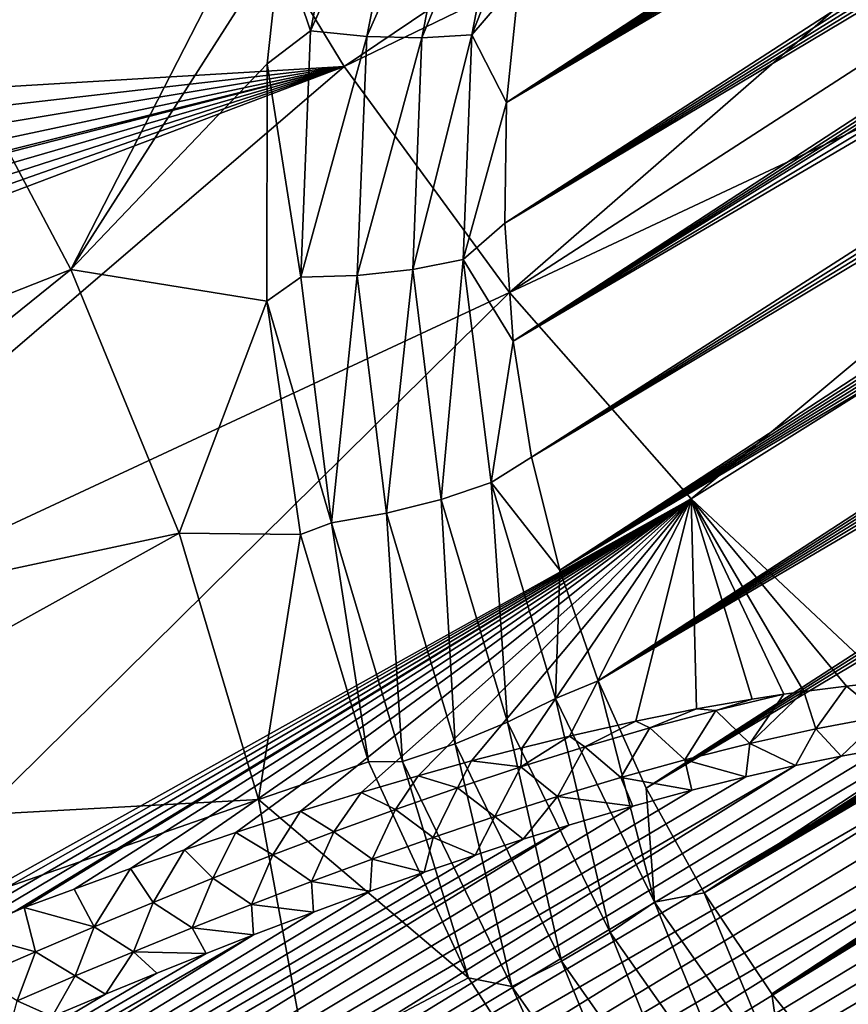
# Model space of a CAD drawing. Header units: metres. Extents: x -80 to 80, y -455 to 95.
# Tile 484 of 656: x -53.46 to -45.75, y -35.63 to -26.47. Entities that reach past the tile are written whole.
import ezdxf

# ---------------------------------------------------------------- set-up
doc = ezdxf.new("R2010")
doc.units = ezdxf.units.M
doc.layers.add('solid_501010_K', color=7, linetype='CONTINUOUS')

msp = doc.modelspace()

# ---------------------------------------------------------------- linework, layer by layer
at = {"layer": 'solid_501010_K'}
for points in [[(-48.949032, -28.364775, 78.028831), (-29.5541, -16.098574, 57.942493), (-29.921412, -16.068876, 58.407269)], [(-48.930916, -27.243357, 78.347618), (-48.949032, -28.364775, 78.028831), (-29.921412, -16.068876, 58.407269)], [(-48.949032, -28.364775, 78.028831), (-29.220577, -16.14155, 57.521023), (-29.5541, -16.098574, 57.942493)], [(-48.930916, -27.243357, 78.347618), (-30.32526, -16.054485, 58.918766), (-30.616766, -16.05477, 59.288067)], [(-48.930916, -27.243357, 78.347618), (-29.921412, -16.068876, 58.407269), (-30.32526, -16.054485, 58.918766)], [(-48.930916, -27.243357, 78.347618), (-30.616766, -16.05477, 59.288067), (-30.927334, -16.063902, 59.68148)], [(-48.930916, -27.243357, 78.347618), (-30.927334, -16.063902, 59.68148), (-31.258345, -16.08288, 60.100601)], [(-48.930916, -27.243357, 78.347618), (-31.258345, -16.08288, 60.100601), (-31.610762, -16.112492, 60.54657)], [(-48.930916, -27.243357, 78.347618), (-31.610762, -16.112492, 60.54657), (-31.986629, -16.154219, 61.021626)], [(-48.949032, -28.364775, 78.028831), (-28.918125, -16.195822, 57.139477), (-29.220577, -16.14155, 57.521023)], [(-48.949032, -28.364775, 78.028831), (-28.64362, -16.259291, 56.794033), (-28.918125, -16.195822, 57.139477)], [(-48.813461, -26.10111, 78.669632), (-48.930916, -27.243357, 78.347618), (-31.986629, -16.154219, 61.021626)], [(-48.949032, -28.364775, 78.028831), (-48.871006, -29.46427, 77.714439), (-28.64362, -16.259291, 56.794033)], [(-48.871006, -29.46427, 77.714439), (-28.394819, -16.330421, 56.481827), (-28.64362, -16.259291, 56.794033)], [(-48.871006, -29.46427, 77.714439), (-28.169794, -16.407887, 56.200321), (-28.394819, -16.330421, 56.481827)], [(-48.871006, -29.46427, 77.714439), (-27.966499, -16.490326, 55.946907), (-28.169794, -16.407887, 56.200321)], [(-48.871006, -29.46427, 77.714439), (-27.6166, -16.665314, 55.513489), (-27.966499, -16.490326, 55.946907)], [(-48.871006, -29.46427, 77.714439), (-27.331125, -16.848883, 55.16325), (-27.6166, -16.665314, 55.513489)], [(-48.871006, -29.46427, 77.714439), (-48.699234, -30.540741, 77.405327), (-27.331125, -16.848883, 55.16325)], [(-48.699234, -30.540741, 77.405327), (-27.096361, -17.036997, 54.878574), (-27.331125, -16.848883, 55.16325)], [(-48.699234, -30.540741, 77.405327), (-26.902632, -17.22752, 54.646851), (-27.096361, -17.036997, 54.878574)], [(-76.905464, -30.540434, 48.29414), (-53.469852, -17.227682, 27.226788), (-53.275261, -17.419928, 27.07169)], [(-48.699234, -30.540741, 77.405327), (-26.741442, -17.419765, 54.457222), (-26.902632, -17.22752, 54.646851)], [(-76.905464, -30.540434, 48.29414), (-53.275261, -17.419928, 27.07169), (-53.116257, -17.613646, 26.942335)], [(-48.699234, -30.540741, 77.405327), (-48.435307, -31.593052, 77.102165), (-26.741442, -17.419765, 54.457222)], [(-48.435307, -31.593052, 77.102165), (-26.607111, -17.61348, 54.302353), (-26.741442, -17.419765, 54.457222)], [(-76.905464, -30.540434, 48.29414), (-53.116257, -17.613646, 26.942335), (-52.986485, -17.809933, 26.834017)], [(-48.435307, -31.593052, 77.102165), (-26.494736, -17.809761, 54.176048), (-26.607111, -17.61348, 54.302353)], [(-76.905464, -30.540434, 48.29414), (-52.986485, -17.809933, 26.834017), (-52.881504, -18.009745, 26.743391)], [(-48.435307, -31.593052, 77.102165), (-26.400824, -18.009575, 54.073959), (-26.494736, -17.809761, 54.176048)], [(-76.905464, -30.540434, 48.29414), (-52.881504, -18.009745, 26.743391), (-52.798317, -18.215231, 26.668177)], [(-48.435307, -31.593052, 77.102165), (-26.323006, -18.215048, 53.993172), (-26.400824, -18.009575, 54.073959)], [(-76.594124, -31.592724, 48.039955), (-76.905464, -30.540434, 48.29414), (-52.798317, -18.215231, 26.668177)], [(-76.594124, -31.592724, 48.039955), (-52.798317, -18.215231, 26.668177), (-52.734684, -18.42893, 26.606522)], [(-48.435307, -31.593052, 77.102165), (-26.259365, -18.428741, 53.931507), (-26.323006, -18.215048, 53.993172)], [(-76.594124, -31.592724, 48.039955), (-52.734684, -18.42893, 26.606522), (-52.689846, -18.653444, 26.557686)], [(-48.435307, -31.593052, 77.102165), (-48.080029, -32.619976, 76.805405), (-26.259365, -18.428741, 53.931507)], [(-48.080029, -32.619976, 76.805405), (-26.209122, -18.65325, 53.88821), (-26.259365, -18.428741, 53.931507)], [(-76.594124, -31.592724, 48.039955), (-52.689846, -18.653444, 26.557686), (-52.66412, -18.892626, 26.521664)], [(-48.080029, -32.619976, 76.805405), (-26.172295, -18.892408, 53.863621), (-26.209122, -18.65325, 53.88821)], [(-76.594124, -31.592724, 48.039955), (-52.66412, -18.892626, 26.521664), (-52.65863, -19.150618, 26.498922)], [(-48.080029, -32.619976, 76.805405), (-26.14938, -19.150389, 53.858837), (-26.172295, -18.892408, 53.863621)], [(-76.594124, -31.592724, 48.039955), (-52.65863, -19.150618, 26.498922), (-52.676182, -19.43202, 26.491211)], [(-48.080029, -32.619976, 76.805405), (-26.14221, -19.431772, 53.876598), (-26.14938, -19.150389, 53.858837)], [(-76.286285, -32.619682, 47.694241), (-76.594124, -31.592724, 48.039955), (-52.676182, -19.43202, 26.491211)], [(-76.286285, -32.619682, 47.694241), (-52.676182, -19.43202, 26.491211), (-52.720905, -19.743151, 26.501093)], [(-48.080029, -32.619976, 76.805405), (-26.153484, -19.742874, 53.920963), (-26.14221, -19.431772, 53.876598)], [(-76.286285, -32.619682, 47.694241), (-52.720905, -19.743151, 26.501093), (-52.798508, -20.090328, 26.532265)], [(-48.080029, -32.619976, 76.805405), (-47.633419, -33.620033, 76.515373), (-26.153484, -19.742874, 53.920963)], [(-47.633419, -33.620033, 76.515373), (-26.187073, -20.090025, 53.997517), (-26.153484, -19.742874, 53.920963)], [(-76.286285, -32.619682, 47.694241), (-52.798508, -20.090328, 26.532265), (-52.917583, -20.482729, 26.590427)], [(-47.633419, -33.620033, 76.515373), (-26.248938, -20.482382, 54.114655), (-26.187073, -20.090025, 53.997517)], [(-75.982277, -33.619808, 47.257008), (-76.286285, -32.619682, 47.694241), (-52.917583, -20.482729, 26.590427)], [(-75.982277, -33.619808, 47.257008), (-52.917583, -20.482729, 26.590427), (-53.08881, -20.929976, 26.682692)], [(-47.633419, -33.620033, 76.515373), (-26.346533, -20.929592, 54.282841), (-26.248938, -20.482382, 54.114655)], [(-75.982277, -33.619808, 47.257008), (-53.08881, -20.929976, 26.682692), (-53.327621, -21.444857, 26.819685)], [(-47.633419, -33.620033, 76.515373), (-47.094772, -34.591331, 76.232277), (-26.346533, -20.929592, 54.282841)], [(-47.094772, -34.591331, 76.232277), (-26.490961, -21.444439, 54.517162), (-26.346533, -20.929592, 54.282841)], [(-75.982277, -33.619808, 47.257008), (-53.327621, -21.444857, 26.819685), (-53.477509, -21.731205, 26.908468)], [(-50.442303, -26.909235, 26.377529), (-51.804665, -24.664816, 26.308847), (-42.337933, -21.449982, 22.671116)], [(-50.442303, -26.909235, 26.377529), (-42.337933, -21.449982, 22.671116), (-41.542633, -22.602701, 22.805059)], [(-47.094772, -34.591331, 76.232277), (-26.584419, -21.730782, 54.664154), (-26.490961, -21.444439, 54.517162)], [(-47.094772, -34.591331, 76.232277), (-26.694729, -22.038486, 54.834503), (-26.584419, -21.730782, 54.664154)], [(-47.094772, -34.591331, 76.232277), (-26.823933, -22.368921, 55.03083), (-26.694729, -22.038486, 54.834503)], [(-47.094772, -34.591331, 76.232277), (-26.973974, -22.723368, 55.255672), (-26.823933, -22.368921, 55.03083)], [(-48.902805, -29.010332, 26.714434), (-50.442303, -26.909235, 26.377529), (-41.542633, -22.602701, 22.805059)], [(-48.902805, -29.010332, 26.714434), (-41.542633, -22.602701, 22.805059), (-40.690247, -23.698736, 23.031693)], [(-47.094772, -34.591331, 76.232277), (-46.462757, -35.531425, 75.956253), (-26.973974, -22.723368, 55.255672)], [(-46.462757, -35.531425, 75.956253), (-27.147112, -23.1033, 55.511921), (-26.973974, -22.723368, 55.255672)], [(-46.462757, -35.531425, 75.956253), (-27.346504, -23.510704, 55.803432), (-27.147112, -23.1033, 55.511921)], [(-46.462757, -35.531425, 75.956253), (-27.574976, -23.947222, 56.133678), (-27.346504, -23.510704, 55.803432)], [(-48.902805, -29.010332, 26.714434), (-40.690247, -23.698736, 23.031693), (-39.787273, -24.729744, 23.349291)], [(-46.462757, -35.531425, 75.956253), (-27.835381, -24.414501, 56.506195), (-27.574976, -23.947222, 56.133678)], [(-50.310566, -24.336235, 79.950798), (-51.033138, -25.746979, 79.402679), (-50.755222, -26.578415, 79.260017)], [(-50.310566, -24.336235, 79.950798), (-50.755222, -26.578415, 79.260017), (-49.797768, -24.45343, 79.922829)], [(-46.462757, -35.531425, 75.956253), (-45.73539, -36.437351, 75.687302), (-27.835381, -24.414501, 56.506195)], [(-50.755222, -26.578415, 79.260017), (-50.231213, -26.631548, 79.268433), (-49.797768, -24.45343, 79.922829)], [(-49.797768, -24.45343, 79.922829), (-50.231213, -26.631548, 79.268433), (-49.300896, -24.526997, 79.76413)], [(-50.231213, -26.631548, 79.268433), (-49.719288, -26.643593, 79.144882), (-49.300896, -24.526997, 79.76413)], [(-49.300896, -24.526997, 79.76413), (-49.719288, -26.643593, 79.144882), (-48.85442, -24.551826, 79.485703)], [(-50.815517, -24.563845, 79.761986), (-54.239479, -26.42882, 77.820824), (-52.983917, -28.797121, 77.70546)], [(-51.033138, -25.746979, 79.402679), (-50.815517, -24.563845, 79.761986), (-52.983917, -28.797121, 77.70546)], [(-49.719288, -26.643593, 79.144882), (-49.254955, -26.613712, 78.897942), (-48.85442, -24.551826, 79.485703)], [(-48.85442, -24.551826, 79.485703), (-49.254955, -26.613712, 78.897942), (-48.59272, -24.939373, 78.993332)], [(-56.410282, -27.26626, 28.69751), (-51.804665, -24.664816, 26.308847), (-50.442303, -26.909235, 26.377529)], [(-56.410282, -27.26626, 28.69751), (-56.003971, -26.802624, 28.42749), (-51.804665, -24.664816, 26.308847)], [(-56.003971, -26.802624, 28.42749), (-55.633423, -26.363436, 28.183237), (-51.804665, -24.664816, 26.308847)], [(-47.213814, -30.93038, 27.313509), (-48.902805, -29.010332, 26.714434), (-39.787273, -24.729744, 23.349291)], [(-47.213814, -30.93038, 27.313509), (-39.787273, -24.729744, 23.349291), (-38.84058, -25.68787, 23.755436)], [(-49.254955, -26.613712, 78.897942), (-48.813461, -26.10111, 78.669632), (-48.59272, -24.939373, 78.993332)], [(-45.399815, -32.631409, 28.161366), (-47.213814, -30.93038, 27.313509), (-38.84058, -25.68787, 23.755436)], [(-51.157494, -26.8841, 79.058426), (-51.033138, -25.746979, 79.402679), (-52.983917, -28.797121, 77.70546)], [(-50.755222, -26.578415, 79.260017), (-51.033138, -25.746979, 79.402679), (-51.157494, -26.8841, 79.058426)], [(-49.254955, -26.613712, 78.897942), (-48.930916, -27.243357, 78.347618), (-48.813461, -26.10111, 78.669632)], [(-52.983917, -28.797121, 77.70546), (-54.239479, -26.42882, 77.820824), (-58.148174, -30.833115, 74.196281)], [(-50.755222, -26.578415, 79.260017), (-51.157494, -26.8841, 79.058426), (-50.845421, -28.86797, 78.563347)], [(-50.755222, -26.578415, 79.260017), (-50.845421, -28.86797, 78.563347), (-50.231213, -26.631548, 79.268433)], [(-50.845421, -28.86797, 78.563347), (-50.320549, -28.851181, 78.604622), (-50.231213, -26.631548, 79.268433)], [(-50.231213, -26.631548, 79.268433), (-50.320549, -28.851181, 78.604622), (-49.719288, -26.643593, 79.144882)], [(-49.804817, -28.795284, 78.5131), (-49.334011, -28.704155, 78.295128), (-49.254955, -26.613712, 78.897942)], [(-49.719288, -26.643593, 79.144882), (-49.804817, -28.795284, 78.5131), (-49.254955, -26.613712, 78.897942)], [(-49.254955, -26.613712, 78.897942), (-49.334011, -28.704155, 78.295128), (-48.930916, -27.243357, 78.347618)], [(-50.320549, -28.851181, 78.604622), (-49.804817, -28.795284, 78.5131), (-49.719288, -26.643593, 79.144882)], [(-59.428249, -30.308506, 30.767962), (-59.010853, -29.920187, 30.475153), (-50.442303, -26.909235, 26.377529)], [(-57.632824, -33.074905, 31.019794), (-59.428249, -30.308506, 30.767962), (-50.442303, -26.909235, 26.377529)], [(-59.010853, -29.920187, 30.475153), (-58.611271, -29.540707, 30.196861), (-50.442303, -26.909235, 26.377529)], [(-58.611271, -29.540707, 30.196861), (-58.229874, -29.169767, 29.93281), (-50.442303, -26.909235, 26.377529)], [(-58.229874, -29.169767, 29.93281), (-57.866302, -28.808187, 29.682713), (-50.442303, -26.909235, 26.377529)], [(-57.866302, -28.808187, 29.682713), (-57.802319, -28.743784, 29.638885), (-50.442303, -26.909235, 26.377529)], [(-57.802319, -28.743784, 29.638885), (-57.46711, -28.401863, 29.41007), (-50.442303, -26.909235, 26.377529)], [(-57.632824, -33.074905, 31.019794), (-50.442303, -26.909235, 26.377529), (-48.902805, -29.010332, 26.714434)], [(-57.46711, -28.401863, 29.41007), (-57.092003, -28.008846, 29.155447), (-50.442303, -26.909235, 26.377529)], [(-57.092003, -28.008846, 29.155447), (-56.739433, -27.630175, 28.917929), (-50.442303, -26.909235, 26.377529)], [(-56.739433, -27.630175, 28.917929), (-56.410282, -27.26626, 28.69751), (-50.442303, -26.909235, 26.377529)], [(-51.160408, -29.091248, 78.396133), (-51.157494, -26.8841, 79.058426), (-52.983917, -28.797121, 77.70546)], [(-50.845421, -28.86797, 78.563347), (-51.157494, -26.8841, 79.058426), (-51.160408, -29.091248, 78.396133)], [(-49.334011, -28.704155, 78.295128), (-48.949032, -28.364775, 78.028831), (-48.930916, -27.243357, 78.347618)], [(-49.334011, -28.704155, 78.295128), (-48.871006, -29.46427, 77.714439), (-48.949032, -28.364775, 78.028831)], [(-49.804817, -28.795284, 78.5131), (-49.539875, -30.934219, 77.888763), (-49.334011, -28.704155, 78.295128)], [(-49.539875, -30.934219, 77.888763), (-49.075378, -30.778177, 77.695442), (-49.334011, -28.704155, 78.295128)], [(-49.334011, -28.704155, 78.295128), (-49.075378, -30.778177, 77.695442), (-48.871006, -29.46427, 77.714439)], [(-52.983917, -28.797121, 77.70546), (-58.148174, -30.833115, 74.196281), (-57.492264, -32.427719, 73.92305)], [(-51.975857, -31.247849, 77.285538), (-52.983917, -28.797121, 77.70546), (-57.492264, -32.427719, 73.92305)], [(-51.160408, -29.091248, 78.396133), (-52.983917, -28.797121, 77.70546), (-51.975857, -31.247849, 77.285538)], [(-50.320549, -28.851181, 78.604622), (-50.046902, -31.061714, 77.95314), (-49.804817, -28.795284, 78.5131)], [(-50.046902, -31.061714, 77.95314), (-49.539875, -30.934219, 77.888763), (-49.804817, -28.795284, 78.5131)], [(-50.845421, -28.86797, 78.563347), (-51.160408, -29.091248, 78.396133), (-50.561291, -31.151821, 77.884117)], [(-50.845421, -28.86797, 78.563347), (-50.561291, -31.151821, 77.884117), (-50.320549, -28.851181, 78.604622)], [(-50.561291, -31.151821, 77.884117), (-50.046902, -31.061714, 77.95314), (-50.320549, -28.851181, 78.604622)], [(-55.562462, -35.584923, 31.614096), (-57.632824, -33.074905, 31.019794), (-48.902805, -29.010332, 26.714434)], [(-55.562462, -35.584923, 31.614096), (-48.902805, -29.010332, 26.714434), (-47.213814, -30.93038, 27.313509)], [(-50.847191, -31.26008, 77.756447), (-51.160408, -29.091248, 78.396133), (-51.975857, -31.247849, 77.285538)], [(-50.561291, -31.151821, 77.884117), (-51.160408, -29.091248, 78.396133), (-50.847191, -31.26008, 77.756447)], [(-49.075378, -30.778177, 77.695442), (-48.699234, -30.540741, 77.405327), (-48.871006, -29.46427, 77.714439)], [(-49.075378, -30.778177, 77.695442), (-48.435307, -31.593052, 77.102165), (-48.699234, -30.540741, 77.405327)], [(-49.539875, -30.934219, 77.888763), (-48.922646, -33.006916, 77.290726), (-49.075378, -30.778177, 77.695442)], [(-49.075378, -30.778177, 77.695442), (-48.477489, -32.785923, 77.11615), (-48.435307, -31.593052, 77.102165)], [(-48.922646, -33.006916, 77.290726), (-48.477489, -32.785923, 77.11615), (-49.075378, -30.778177, 77.695442)], [(-55.023354, -35.362144, 31.347692), (-55.562462, -35.584923, 31.614096), (-47.213814, -30.93038, 27.313509)], [(-54.500149, -35.150581, 31.09614), (-55.023354, -35.362144, 31.347692), (-47.213814, -30.93038, 27.313509)], [(-53.992634, -34.950703, 30.859282), (-54.500149, -35.150581, 31.09614), (-47.213814, -30.93038, 27.313509)], [(-53.501541, -34.762054, 30.636681), (-53.992634, -34.950703, 30.859282), (-47.213814, -30.93038, 27.313509)], [(-53.416706, -34.729897, 30.59886), (-53.501541, -34.762054, 30.636681), (-47.213814, -30.93038, 27.313509)], [(-52.954273, -34.557289, 30.396261), (-53.416706, -34.729897, 30.59886), (-47.213814, -30.93038, 27.313509)], [(-52.429722, -34.367695, 30.174171), (-52.954273, -34.557289, 30.396261), (-47.213814, -30.93038, 27.313509)], [(-51.928314, -34.191734, 29.969095), (-52.429722, -34.367695, 30.174171), (-47.213814, -30.93038, 27.313509)], [(-51.450691, -34.030117, 29.781075), (-51.928314, -34.191734, 29.969095), (-47.213814, -30.93038, 27.313509)], [(-50.848064, -33.834278, 29.554008), (-51.450691, -34.030117, 29.781075), (-47.213814, -30.93038, 27.313509)], [(-50.283821, -33.659962, 29.352356), (-50.848064, -33.834278, 29.554008), (-47.213814, -30.93038, 27.313509)], [(-49.753677, -33.504295, 29.172789), (-50.283821, -33.659962, 29.352356), (-47.213814, -30.93038, 27.313509)], [(-50.046902, -31.061714, 77.95314), (-49.408295, -33.206203, 77.334389), (-49.539875, -30.934219, 77.888763)], [(-49.256115, -33.366474, 29.013823), (-49.753677, -33.504295, 29.172789), (-47.213814, -30.93038, 27.313509)], [(-49.408295, -33.206203, 77.334389), (-48.922646, -33.006916, 77.290726), (-49.539875, -30.934219, 77.888763)], [(-48.787201, -33.243614, 28.872463), (-49.256115, -33.366474, 29.013823), (-47.213814, -30.93038, 27.313509)], [(-48.346184, -33.135567, 28.747938), (-48.787201, -33.243614, 28.872463), (-47.213814, -30.93038, 27.313509)], [(-47.730545, -32.996773, 28.588026), (-48.346184, -33.135567, 28.747938), (-47.213814, -30.93038, 27.313509)], [(-47.165627, -32.883217, 28.456896), (-47.730545, -32.996773, 28.588026), (-47.213814, -30.93038, 27.313509)], [(-45.770473, -32.669563, 28.207205), (-47.213814, -30.93038, 27.313509), (-45.399815, -32.631409, 28.161366)], [(-46.64632, -32.791775, 28.350801), (-47.165627, -32.883217, 28.456896), (-47.213814, -30.93038, 27.313509)], [(-46.351933, -32.74614, 28.297443), (-46.64632, -32.791775, 28.350801), (-47.213814, -30.93038, 27.313509)], [(-46.168041, -32.719765, 28.266567), (-46.351933, -32.74614, 28.297443), (-47.213814, -30.93038, 27.313509)], [(-45.770473, -32.669563, 28.207205), (-46.168041, -32.719765, 28.266567), (-47.213814, -30.93038, 27.313509)], [(-50.561291, -31.151821, 77.884117), (-49.900749, -33.369965, 77.24411), (-50.046902, -31.061714, 77.95314)], [(-49.900749, -33.369965, 77.24411), (-49.408295, -33.206203, 77.334389), (-50.046902, -31.061714, 77.95314)], [(-50.561291, -31.151821, 77.884117), (-50.847191, -31.26008, 77.756447), (-50.217121, -33.3759, 77.145973)], [(-50.561291, -31.151821, 77.884117), (-50.217121, -33.3759, 77.145973), (-49.900749, -33.369965, 77.24411)], [(-51.975857, -31.247849, 77.285538), (-57.492264, -32.427719, 73.92305), (-57.012043, -34.040337, 73.457756)], [(-51.237812, -33.726257, 76.570442), (-51.975857, -31.247849, 77.285538), (-57.012043, -34.040337, 73.457756)], [(-50.847191, -31.26008, 77.756447), (-51.975857, -31.247849, 77.285538), (-51.237812, -33.726257, 76.570442)], [(-50.217121, -33.3759, 77.145973), (-50.847191, -31.26008, 77.756447), (-51.237812, -33.726257, 76.570442)], [(-48.477489, -32.785923, 77.11615), (-48.080029, -32.619976, 76.805405), (-48.435307, -31.593052, 77.102165)], [(-48.477489, -32.785923, 77.11615), (-47.555023, -34.678127, 76.571449), (-48.080029, -32.619976, 76.805405)], [(-47.555023, -34.678127, 76.571449), (-47.633419, -33.620033, 76.515373), (-48.080029, -32.619976, 76.805405)], [(-46.054638, -33.066799, 28.548908), (-46.168041, -32.719765, 28.266567), (-45.770473, -32.669563, 28.207205)], [(-45.430012, -32.949505, 28.424561), (-46.054638, -33.066799, 28.548908), (-45.770473, -32.669563, 28.207205)], [(-45.430012, -32.949505, 28.424561), (-45.770473, -32.669563, 28.207205), (-45.399815, -32.631409, 28.161366)], [(-46.984486, -32.895985, 28.448494), (-46.64632, -32.791775, 28.350801), (-46.351933, -32.74614, 28.297443)], [(-46.668922, -33.203495, 28.695415), (-46.984486, -32.895985, 28.448494), (-46.351933, -32.74614, 28.297443)], [(-46.668922, -33.203495, 28.695415), (-46.351933, -32.74614, 28.297443), (-46.168041, -32.719765, 28.266567)], [(-46.054638, -33.066799, 28.548908), (-46.668922, -33.203495, 28.695415), (-46.168041, -32.719765, 28.266567)], [(-48.922646, -33.006916, 77.290726), (-47.968929, -34.960335, 76.734291), (-48.477489, -32.785923, 77.11615)], [(-47.968929, -34.960335, 76.734291), (-47.555023, -34.678127, 76.571449), (-48.477489, -32.785923, 77.11615)], [(-46.984486, -32.895985, 28.448494), (-47.165627, -32.883217, 28.456896), (-46.64632, -32.791775, 28.350801)], [(-47.599865, -33.05957, 28.616104), (-47.730545, -32.996773, 28.588026), (-47.165627, -32.883217, 28.456896)], [(-47.599865, -33.05957, 28.616104), (-47.165627, -32.883217, 28.456896), (-46.984486, -32.895985, 28.448494)], [(-47.273754, -33.356033, 28.860361), (-47.599865, -33.05957, 28.616104), (-46.984486, -32.895985, 28.448494)], [(-46.668922, -33.203495, 28.695415), (-47.273754, -33.356033, 28.860361), (-46.984486, -32.895985, 28.448494)], [(-45.430012, -32.949505, 28.424561), (-45.818066, -33.321236, 28.890873), (-46.054638, -33.066799, 28.548908)], [(-45.430012, -32.949505, 28.424561), (-45.427174, -33.251324, 28.809904), (-45.818066, -33.321236, 28.890873)], [(-49.408295, -33.206203, 77.334389), (-48.421597, -35.228001, 76.764709), (-48.922646, -33.006916, 77.290726)], [(-48.421597, -35.228001, 76.764709), (-47.968929, -34.960335, 76.734291), (-48.922646, -33.006916, 77.290726)], [(-48.204613, -33.235115, 28.798437), (-48.346184, -33.135567, 28.747938), (-47.730545, -32.996773, 28.588026)], [(-48.204613, -33.235115, 28.798437), (-47.730545, -32.996773, 28.588026), (-47.599865, -33.05957, 28.616104)], [(-67.063141, -46.354252, 48.614143), (-44.740086, -33.154278, 28.696333), (-44.162918, -33.103046, 28.634157)], [(-66.325684, -46.79882, 49.370514), (-67.063141, -46.354252, 48.614143), (-44.162918, -33.103046, 28.634157)], [(-66.325684, -46.79882, 49.370514), (-43.676907, -33.086941, 28.611338), (-43.263935, -33.097355, 28.618059)], [(-66.325684, -46.79882, 49.370514), (-44.162918, -33.103046, 28.634157), (-43.676907, -33.086941, 28.611338)], [(-66.325684, -46.79882, 49.370514), (-43.263935, -33.097355, 28.618059), (-42.909931, -33.128357, 28.647699)], [(-65.548698, -47.274113, 50.044193), (-66.325684, -46.79882, 49.370514), (-42.909931, -33.128357, 28.647699)], [(-65.548698, -47.274113, 50.044193), (-42.909931, -33.128357, 28.647699), (-42.603291, -33.175686, 28.695436)], [(-50.090015, -47.274212, 65.998886), (-27.970766, -33.09721, 44.404442), (-27.977285, -33.086967, 44.817646)], [(-49.441154, -46.798866, 66.796837), (-50.090015, -47.274212, 65.998886), (-27.977285, -33.086967, 44.817646)], [(-50.090015, -47.274212, 65.998886), (-27.989058, -33.128086, 44.049267), (-27.970766, -33.09721, 44.404442)], [(-50.090015, -47.274212, 65.998886), (-28.027031, -33.175354, 43.741138), (-27.989058, -33.128086, 44.049267)], [(-49.441154, -46.798866, 66.796837), (-27.977285, -33.086967, 44.817646), (-28.015598, -33.103218, 45.302719)], [(-49.441154, -46.798866, 66.796837), (-28.015598, -33.103218, 45.302719), (-28.09609, -33.154572, 45.877365)], [(-48.799896, -33.420776, 28.993572), (-48.787201, -33.243614, 28.872463), (-48.346184, -33.135567, 28.747938)], [(-48.799896, -33.420776, 28.993572), (-48.346184, -33.135567, 28.747938), (-48.204613, -33.235115, 28.798437)], [(-47.869995, -33.521584, 29.040771), (-48.204613, -33.235115, 28.798437), (-47.599865, -33.05957, 28.616104)], [(-47.273754, -33.356033, 28.860361), (-47.869995, -33.521584, 29.040771), (-47.599865, -33.05957, 28.616104)], [(-46.054638, -33.066799, 28.548908), (-46.243538, -33.407684, 28.990576), (-46.668922, -33.203495, 28.695415)], [(-46.054638, -33.066799, 28.548908), (-45.818066, -33.321236, 28.890873), (-46.243538, -33.407684, 28.990576)], [(-67.063141, -46.354252, 48.614143), (-45.068607, -33.196266, 28.74576), (-44.740086, -33.154278, 28.696333)], [(-67.063141, -46.354252, 48.614143), (-45.427174, -33.251324, 28.809904), (-45.068607, -33.196266, 28.74576)], [(-65.548698, -47.274113, 50.044193), (-42.603291, -33.175686, 28.695436), (-42.335392, -33.236614, 28.758228)], [(-50.655273, -47.779404, 65.165886), (-28.081158, -33.236153, 43.471031), (-28.027031, -33.175354, 43.741138)], [(-50.090015, -47.274212, 65.998886), (-50.655273, -47.779404, 65.165886), (-28.027031, -33.175354, 43.741138)], [(-49.900749, -33.369965, 77.24411), (-48.881622, -35.462559, 76.660599), (-49.408295, -33.206203, 77.334389)], [(-49.441154, -46.798866, 66.796837), (-28.09609, -33.154572, 45.877365), (-28.155842, -33.19656, 46.203815)], [(-49.441154, -46.798866, 66.796837), (-28.155842, -33.19656, 46.203815), (-28.231281, -33.251629, 46.559826)], [(-48.881622, -35.462559, 76.660599), (-48.421597, -35.228001, 76.764709), (-49.408295, -33.206203, 77.334389)], [(-46.668922, -33.203495, 28.695415), (-46.706242, -33.512539, 29.111168), (-47.273754, -33.356033, 28.860361)], [(-46.668922, -33.203495, 28.695415), (-46.243538, -33.407684, 28.990576), (-46.706242, -33.512539, 29.111168)], [(-67.063141, -46.354252, 48.614143), (-45.818066, -33.321236, 28.890873), (-45.427174, -33.251324, 28.809904)], [(-67.063141, -46.354252, 48.614143), (-46.243538, -33.407684, 28.990576), (-45.818066, -33.321236, 28.890873)], [(-65.548698, -47.274113, 50.044193), (-42.335392, -33.236614, 28.758228), (-42.098774, -33.30946, 28.834143)], [(-65.548698, -47.274113, 50.044193), (-42.098774, -33.30946, 28.834143), (-41.888222, -33.393284, 28.922083)], [(-50.655273, -47.779404, 65.165886), (-28.149336, -33.308777, 43.232407), (-28.081158, -33.236153, 43.471031)], [(-50.655273, -47.779404, 65.165886), (-28.230564, -33.392567, 43.019043), (-28.149336, -33.308777, 43.232407)], [(-49.441154, -46.798866, 66.796837), (-28.231281, -33.251629, 46.559826), (-28.32457, -33.32156, 46.947811)], [(-48.708385, -46.354259, 67.557877), (-49.441154, -46.798866, 66.796837), (-28.32457, -33.32156, 46.947811)], [(-48.799896, -33.420776, 28.993572), (-49.256115, -33.366474, 29.013823), (-48.787201, -33.243614, 28.872463)], [(-48.458374, -33.698174, 29.234589), (-48.799896, -33.420776, 28.993572), (-48.204613, -33.235115, 28.798437)], [(-48.708385, -46.354259, 67.557877), (-28.32457, -33.32156, 46.947811), (-28.437685, -33.408039, 47.369934)], [(-47.869995, -33.521584, 29.040771), (-48.458374, -33.698174, 29.234589), (-48.204613, -33.235115, 28.798437)], [(-67.758598, -45.941452, 47.774277), (-46.706242, -33.512539, 29.111168), (-46.243538, -33.407684, 28.990576)], [(-67.063141, -46.354252, 48.614143), (-67.758598, -45.941452, 47.774277), (-46.243538, -33.407684, 28.990576)], [(-65.548698, -47.274113, 50.044193), (-41.888222, -33.393284, 28.922083), (-41.699245, -33.488327, 29.02231)], [(-49.286926, -35.382534, 76.580902), (-50.217121, -33.3759, 77.145973), (-51.237812, -33.726257, 76.570442)], [(-50.655273, -47.779404, 65.165886), (-28.324471, -33.487358, 42.826885), (-28.230564, -33.392567, 43.019043)], [(-49.900749, -33.369965, 77.24411), (-50.217121, -33.3759, 77.145973), (-49.286926, -35.382534, 76.580902)], [(-49.900749, -33.369965, 77.24411), (-49.286926, -35.382534, 76.580902), (-48.881622, -35.462559, 76.660599)], [(-49.386745, -33.615017, 29.199865), (-49.753677, -33.504295, 29.172789), (-49.256115, -33.366474, 29.013823)], [(-49.386745, -33.615017, 29.199865), (-49.256115, -33.366474, 29.013823), (-48.799896, -33.420776, 28.993572)], [(-48.708385, -46.354259, 67.557877), (-28.437685, -33.408039, 47.369934), (-28.572866, -33.512932, 47.828575)], [(-47.273754, -33.356033, 28.860361), (-47.209763, -33.63839, 29.255877), (-47.869995, -33.521584, 29.040771)], [(-47.273754, -33.356033, 28.860361), (-46.706242, -33.512539, 29.111168), (-47.209763, -33.63839, 29.255877)], [(-64.734062, -47.779243, 50.635429), (-65.548698, -47.274113, 50.044193), (-41.699245, -33.488327, 29.02231)], [(-64.734062, -47.779243, 50.635429), (-41.699245, -33.488327, 29.02231), (-41.528233, -33.595264, 29.135452)], [(-50.655273, -47.779404, 65.165886), (-28.432001, -33.594124, 42.652473), (-28.324471, -33.487358, 42.826885)], [(-49.965927, -33.816723, 29.416166), (-50.283821, -33.659962, 29.352356), (-49.753677, -33.504295, 29.172789)], [(-49.965927, -33.816723, 29.416166), (-49.753677, -33.504295, 29.172789), (-49.386745, -33.615017, 29.199865)], [(-49.039558, -33.884117, 29.440046), (-49.386745, -33.615017, 29.199865), (-48.799896, -33.420776, 28.993572)], [(-48.458374, -33.698174, 29.234589), (-49.039558, -33.884117, 29.440046), (-48.799896, -33.420776, 28.993572)], [(-67.758598, -45.941452, 47.774277), (-47.209763, -33.63839, 29.255877), (-46.706242, -33.512539, 29.111168)], [(-64.734062, -47.779243, 50.635429), (-41.528233, -33.595264, 29.135452), (-41.373119, -33.715549, 29.263088)], [(-51.136604, -48.313683, 64.29921), (-28.554518, -33.714272, 42.493225), (-28.432001, -33.594124, 42.652473)], [(-50.655273, -47.779404, 65.165886), (-51.136604, -48.313683, 64.29921), (-28.432001, -33.594124, 42.652473)], [(-48.708385, -46.354259, 67.557877), (-28.572866, -33.512932, 47.828575), (-28.733486, -33.638847, 48.327347)], [(-47.869995, -33.521584, 29.040771), (-47.757191, -33.787552, 29.427498), (-48.458374, -33.698174, 29.234589)], [(-47.869995, -33.521584, 29.040771), (-47.209763, -33.63839, 29.255877), (-47.757191, -33.787552, 29.427498)], [(-67.758598, -45.941452, 47.774277), (-47.757191, -33.787552, 29.427498), (-47.209763, -33.63839, 29.255877)], [(-50.538151, -34.024891, 29.641418), (-50.848064, -33.834278, 29.554008), (-50.283821, -33.659962, 29.352356)], [(-50.538151, -34.024891, 29.641418), (-50.283821, -33.659962, 29.352356), (-49.965927, -33.816723, 29.416166)], [(-49.614098, -34.07819, 29.655888), (-49.965927, -33.816723, 29.416166), (-49.386745, -33.615017, 29.199865)], [(-49.039558, -33.884117, 29.440046), (-49.614098, -34.07819, 29.655888), (-49.386745, -33.615017, 29.199865)], [(-48.708385, -46.354259, 67.557877), (-28.733486, -33.638847, 48.327347), (-28.856102, -33.735603, 48.683624)], [(-47.555023, -34.678127, 76.571449), (-47.094772, -34.591331, 76.232277), (-47.633419, -33.620033, 76.515373)], [(-64.734062, -47.779243, 50.635429), (-41.373119, -33.715549, 29.263088), (-41.232262, -33.851639, 29.407845)], [(-51.237812, -33.726257, 76.570442), (-57.012043, -34.040337, 73.457756), (-56.718239, -35.634941, 72.810799)], [(-50.78627, -36.176987, 75.576141), (-51.237812, -33.726257, 76.570442), (-56.718239, -35.634941, 72.810799)], [(-49.286926, -35.382534, 76.580902), (-51.237812, -33.726257, 76.570442), (-50.78627, -36.176987, 75.576141)], [(-51.136604, -48.313683, 64.29921), (-28.694304, -33.849964, 42.347816), (-28.554518, -33.714272, 42.493225)], [(-48.458374, -33.698174, 29.234589), (-48.776203, -34.094772, 29.78166), (-49.039558, -33.884117, 29.440046)], [(-48.458374, -33.698174, 29.234589), (-48.351635, -33.962387, 29.628872), (-48.776203, -34.094772, 29.78166)], [(-48.708385, -46.354259, 67.557877), (-28.856102, -33.735603, 48.683624), (-28.991987, -33.843315, 49.059826)], [(-48.458374, -33.698174, 29.234589), (-47.757191, -33.787552, 29.427498), (-48.351635, -33.962387, 29.628872)], [(-67.758598, -45.941452, 47.774277), (-48.351635, -33.962387, 29.628872), (-47.757191, -33.787552, 29.427498)], [(-64.734062, -47.779243, 50.635429), (-41.232262, -33.851639, 29.407845), (-41.105217, -34.006279, 29.572626)], [(-51.103954, -34.238777, 29.874847), (-51.450691, -34.030117, 29.781075), (-50.848064, -33.834278, 29.554008)], [(-51.136604, -48.313683, 64.29921), (-28.85466, -34.004265, 42.215729), (-28.694304, -33.849964, 42.347816)], [(-51.103954, -34.238777, 29.874847), (-50.848064, -33.834278, 29.554008), (-50.538151, -34.024891, 29.641418)], [(-50.182487, -34.279331, 29.881012), (-50.538151, -34.024891, 29.641418), (-49.965927, -33.816723, 29.416166)], [(-49.614098, -34.07819, 29.655888), (-50.182487, -34.279331, 29.881012), (-49.965927, -33.816723, 29.416166)], [(-47.890862, -45.941441, 68.279541), (-48.708385, -46.354259, 67.557877), (-28.991987, -33.843315, 49.059826)], [(-47.890862, -45.941441, 68.279541), (-28.991987, -33.843315, 49.059826), (-29.142599, -33.963055, 49.457355)], [(-68.408897, -45.561649, 46.849689), (-48.776203, -34.094772, 29.78166), (-48.351635, -33.962387, 29.628872)], [(-67.758598, -45.941452, 47.774277), (-68.408897, -45.561649, 46.849689), (-48.351635, -33.962387, 29.628872)], [(-49.039558, -33.884117, 29.440046), (-49.224724, -34.240864, 29.950617), (-49.614098, -34.07819, 29.655888)], [(-49.039558, -33.884117, 29.440046), (-48.776203, -34.094772, 29.78166), (-49.224724, -34.240864, 29.950617)], [(-47.890862, -45.941441, 68.279541), (-29.142599, -33.963055, 49.457355), (-29.308853, -34.095547, 49.877125)], [(-64.734062, -47.779243, 50.635429), (-41.105217, -34.006279, 29.572626), (-40.992966, -34.183395, 29.761736)], [(-51.663818, -34.457733, 30.115788), (-51.928314, -34.191734, 29.969095), (-51.450691, -34.030117, 29.781075)], [(-51.663818, -34.457733, 30.115788), (-51.450691, -34.030117, 29.781075), (-51.103954, -34.238777, 29.874847)], [(-51.136604, -48.313683, 64.29921), (-29.039888, -34.181175, 42.097267), (-28.85466, -34.004265, 42.215729)], [(-50.745136, -34.486694, 30.114553), (-51.103954, -34.238777, 29.874847), (-50.538151, -34.024891, 29.641418)], [(-50.182487, -34.279331, 29.881012), (-50.745136, -34.486694, 30.114553), (-50.538151, -34.024891, 29.641418)], [(-68.408897, -45.561649, 46.849689), (-49.224724, -34.240864, 29.950617), (-48.776203, -34.094772, 29.78166)], [(-49.614098, -34.07819, 29.655888), (-49.698677, -34.401756, 30.137194), (-50.182487, -34.279331, 29.881012)], [(-49.614098, -34.07819, 29.655888), (-49.224724, -34.240864, 29.950617), (-49.698677, -34.401756, 30.137194)], [(-47.890862, -45.941441, 68.279541), (-29.308853, -34.095547, 49.877125), (-29.492058, -34.241776, 50.32037)], [(-63.883057, -48.313488, 51.143887), (-64.734062, -47.779243, 50.635429), (-40.992966, -34.183395, 29.761736)], [(-63.883057, -48.313488, 51.143887), (-40.992966, -34.183395, 29.761736), (-40.897076, -34.388245, 29.980846)], [(-52.21817, -34.681183, 30.363647), (-52.429722, -34.367695, 30.174171), (-51.928314, -34.191734, 29.969095)], [(-52.21817, -34.681183, 30.363647), (-51.928314, -34.191734, 29.969095), (-51.663818, -34.457733, 30.115788)], [(-51.30241, -34.699593, 30.355824), (-51.663818, -34.457733, 30.115788), (-51.103954, -34.238777, 29.874847)], [(-50.745136, -34.486694, 30.114553), (-51.30241, -34.699593, 30.355824), (-51.103954, -34.238777, 29.874847)], [(-51.136604, -48.313683, 64.29921), (-29.255152, -34.38538, 41.994396), (-29.039888, -34.181175, 42.097267)], [(-68.408897, -45.561649, 46.849689), (-49.698677, -34.401756, 30.137194), (-49.224724, -34.240864, 29.950617)], [(-50.182487, -34.279331, 29.881012), (-50.199081, -34.578285, 30.342455), (-50.745136, -34.486694, 30.114553)], [(-50.182487, -34.279331, 29.881012), (-49.698677, -34.401756, 30.137194), (-50.199081, -34.578285, 30.342455)], [(-47.890862, -45.941441, 68.279541), (-29.492058, -34.241776, 50.32037), (-29.693714, -34.402836, 50.788548)], [(-68.408897, -45.561649, 46.849689), (-50.199081, -34.578285, 30.342455), (-49.698677, -34.401756, 30.137194)], [(-63.883057, -48.313488, 51.143887), (-40.897076, -34.388245, 29.980846), (-40.821041, -34.626686, 30.236309)], [(-52.767334, -34.908688, 30.61799), (-52.954273, -34.557289, 30.396261), (-52.429722, -34.367695, 30.174171)], [(-52.767334, -34.908688, 30.61799), (-52.429722, -34.367695, 30.174171), (-52.21817, -34.681183, 30.363647)], [(-51.533012, -48.876427, 63.399727), (-29.507668, -34.623417, 41.910137), (-29.255152, -34.38538, 41.994396)], [(-51.136604, -48.313683, 64.29921), (-51.533012, -48.876427, 63.399727), (-29.255152, -34.38538, 41.994396)], [(-47.890862, -45.941441, 68.279541), (-29.693714, -34.402836, 50.788548), (-29.914923, -34.579559, 51.282639)], [(-51.854637, -34.917397, 30.604185), (-52.21817, -34.681183, 30.363647), (-51.663818, -34.457733, 30.115788)], [(-51.30241, -34.699593, 30.355824), (-51.854637, -34.917397, 30.604185), (-51.663818, -34.457733, 30.115788)], [(-50.745136, -34.486694, 30.114553), (-50.728027, -34.77198, 30.568542), (-51.30241, -34.699593, 30.355824)], [(-50.745136, -34.486694, 30.114553), (-50.199081, -34.578285, 30.342455), (-50.728027, -34.77198, 30.568542)], [(-68.408897, -45.561649, 46.849689), (-50.728027, -34.77198, 30.568542), (-50.199081, -34.578285, 30.342455)], [(-52.767334, -34.908688, 30.61799), (-53.416706, -34.729897, 30.59886), (-52.954273, -34.557289, 30.396261)], [(-47.890862, -45.941441, 68.279541), (-29.914923, -34.579559, 51.282639), (-30.157906, -34.773495, 51.804699)], [(-47.555023, -34.678127, 76.571449), (-46.337166, -36.411861, 76.070869), (-47.094772, -34.591331, 76.232277)], [(-46.337166, -36.411861, 76.070869), (-46.462757, -35.531425, 75.956253), (-47.094772, -34.591331, 76.232277)], [(-63.883057, -48.313488, 51.143887), (-40.821041, -34.626686, 30.236309), (-40.770229, -34.907375, 30.537647)], [(-52.402088, -35.139626, 30.859163), (-52.767334, -34.908688, 30.61799), (-52.21817, -34.681183, 30.363647)], [(-51.854637, -34.917397, 30.604185), (-52.402088, -35.139626, 30.859163), (-52.21817, -34.681183, 30.363647)], [(-51.533012, -48.876427, 63.399727), (-29.805984, -34.902966, 41.849495), (-29.507668, -34.623417, 41.910137)], [(-47.968929, -34.960335, 76.734291), (-46.710205, -36.748318, 76.229355), (-47.555023, -34.678127, 76.571449)], [(-46.710205, -36.748318, 76.229355), (-46.337166, -36.411861, 76.070869), (-47.555023, -34.678127, 76.571449)], [(-68.408897, -45.561649, 46.849689), (-51.286289, -34.983524, 30.816315), (-50.728027, -34.77198, 30.568542)], [(-53.953728, -34.963856, 30.857801), (-53.501541, -34.762054, 30.636681), (-53.416706, -34.729897, 30.59886)], [(-53.953728, -34.963856, 30.857801), (-53.416706, -34.729897, 30.59886), (-53.31163, -35.139835, 30.878393)], [(-53.31163, -35.139835, 30.878393), (-53.416706, -34.729897, 30.59886), (-52.767334, -34.908688, 30.61799)], [(-51.30241, -34.699593, 30.355824), (-51.286289, -34.983524, 30.816315), (-51.854637, -34.917397, 30.604185)], [(-51.30241, -34.699593, 30.355824), (-50.728027, -34.77198, 30.568542), (-51.286289, -34.983524, 30.816315)], [(-46.987263, -45.561638, 68.95871), (-47.890862, -45.941441, 68.279541), (-30.157906, -34.773495, 51.804699)], [(-46.987263, -45.561638, 68.95871), (-30.157906, -34.773495, 51.804699), (-30.423532, -34.985317, 52.355442)], [(-62.996494, -48.876259, 51.568554), (-63.883057, -48.313488, 51.143887), (-40.770229, -34.907375, 30.537647)], [(-62.996494, -48.876259, 51.568554), (-40.770229, -34.907375, 30.537647), (-40.752071, -35.239765, 30.895155)], [(-53.953728, -34.963856, 30.857801), (-53.31163, -35.139835, 30.878393), (-53.851326, -35.37426, 31.144503)], [(-52.945004, -35.365837, 31.120329), (-53.31163, -35.139835, 30.878393), (-52.767334, -34.908688, 30.61799)], [(-52.402088, -35.139626, 30.859163), (-52.945004, -35.365837, 31.120329), (-52.767334, -34.908688, 30.61799)], [(-51.854637, -34.917397, 30.604185), (-51.726315, -35.155384, 31.01857), (-52.402088, -35.139626, 30.859163)], [(-51.854637, -34.917397, 30.604185), (-51.286289, -34.983524, 30.816315), (-51.726315, -35.155384, 31.01857)], [(-51.533012, -48.876427, 63.399727), (-30.161732, -35.234425, 41.819618), (-29.805984, -34.902966, 41.849495)], [(-48.421597, -35.228001, 76.764709), (-47.120419, -37.077831, 76.254356), (-47.968929, -34.960335, 76.734291)], [(-47.120419, -37.077831, 76.254356), (-46.710205, -36.748318, 76.229355), (-47.968929, -34.960335, 76.734291)], [(-69.010117, -45.21624, 45.838776), (-51.726315, -35.155384, 31.01857), (-51.286289, -34.983524, 30.816315)], [(-68.408897, -45.561649, 46.849689), (-69.010117, -45.21624, 45.838776), (-51.286289, -34.983524, 30.816315)], [(-46.987263, -45.561638, 68.95871), (-30.423532, -34.985317, 52.355442), (-30.639854, -35.157394, 52.789295)], [(-69.010117, -45.21624, 45.838776), (-52.184002, -35.3382, 31.234232), (-51.726315, -35.155384, 31.01857)], [(-53.483616, -35.595627, 31.387291), (-53.851326, -35.37426, 31.144503), (-53.31163, -35.139835, 30.878393)], [(-52.945004, -35.365837, 31.120329), (-53.483616, -35.595627, 31.387291), (-53.31163, -35.139835, 30.878393)], [(-52.402088, -35.139626, 30.859163), (-52.661476, -35.533592, 31.465843), (-52.945004, -35.365837, 31.120329)], [(-52.402088, -35.139626, 30.859163), (-52.184002, -35.3382, 31.234232), (-52.661476, -35.533592, 31.465843)], [(-52.402088, -35.139626, 30.859163), (-51.726315, -35.155384, 31.01857), (-52.184002, -35.3382, 31.234232)], [(-62.996494, -48.876259, 51.568554), (-40.752071, -35.239765, 30.895155), (-40.77803, -35.637028, 31.32353)], [(-51.842731, -49.46706, 62.467979), (-30.589329, -35.630463, 41.831234), (-30.161732, -35.234425, 41.819618)], [(-51.533012, -48.876427, 63.399727), (-51.842731, -49.46706, 62.467979), (-30.161732, -35.234425, 41.819618)], [(-48.881622, -35.462559, 76.660599), (-47.539352, -37.377533, 76.144135), (-48.421597, -35.228001, 76.764709)], [(-47.539352, -37.377533, 76.144135), (-47.120419, -37.077831, 76.254356), (-48.421597, -35.228001, 76.764709)], [(-46.987263, -45.561638, 68.95871), (-30.639854, -35.157394, 52.789295), (-30.870144, -35.340435, 53.240376)], [(-69.010117, -45.21624, 45.838776), (-52.661476, -35.533592, 31.465843), (-52.184002, -35.3382, 31.234232)], [(-52.945004, -35.365837, 31.120329), (-53.158939, -35.741798, 31.713724), (-53.483616, -35.595627, 31.387291)], [(-52.945004, -35.365837, 31.120329), (-52.661476, -35.533592, 31.465843), (-53.158939, -35.741798, 31.713724)], [(-48.065659, -37.266712, 76.062721), (-49.286926, -35.382534, 76.580902), (-50.78627, -36.176987, 75.576141)], [(-48.881622, -35.462559, 76.660599), (-49.286926, -35.382534, 76.580902), (-48.065659, -37.266712, 76.062721)], [(-46.987263, -45.561638, 68.95871), (-30.870144, -35.340435, 53.240376), (-31.117079, -35.53611, 53.710842)], [(-48.881622, -35.462559, 76.660599), (-48.065659, -37.266712, 76.062721), (-47.539352, -37.377533, 76.144135)], [(-69.010117, -45.21624, 45.838776), (-53.158939, -35.741798, 31.713724), (-52.661476, -35.533592, 31.465843)], [(-53.483616, -35.595627, 31.387291), (-53.158939, -35.741798, 31.713724), (-53.571239, -35.917557, 31.923641)], [(-46.987263, -45.561638, 68.95871), (-31.117079, -35.53611, 53.710842), (-31.381077, -35.744724, 54.201046)], [(-46.337166, -36.411861, 76.070869), (-45.73539, -36.437351, 75.687302), (-46.462757, -35.531425, 75.956253)]]:
    msp.add_3dface(points, dxfattribs=at)

doc.saveas('drawing.dxf')
